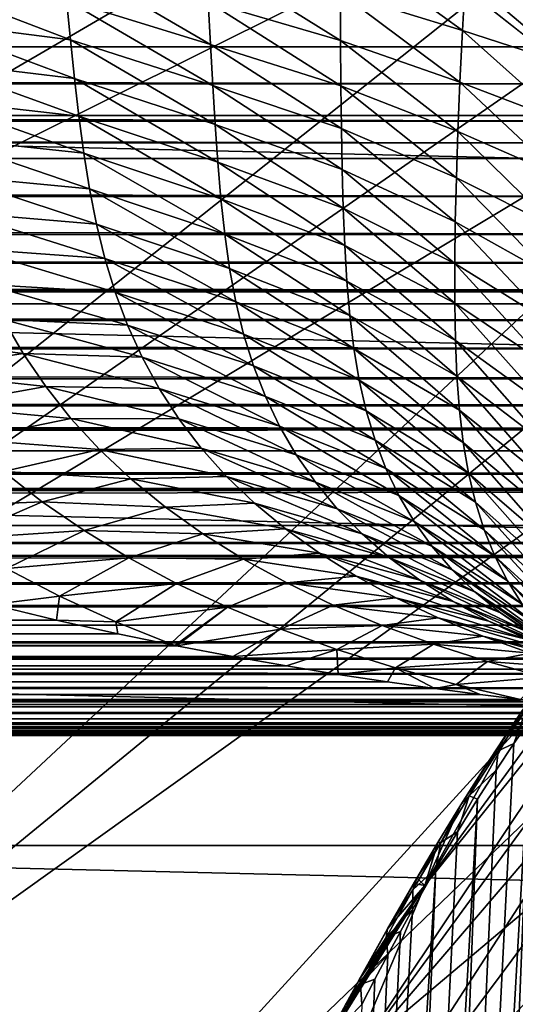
# Model space of a CAD drawing. Header units: metres. Extents: x -109 to 109, y -315 to 32.
# Tile 274 of 384: x 56.26 to 59.97, y -17.02 to -9.63. Entities that reach past the tile are written whole.
import ezdxf

# ---------------------------------------------------------------- set-up
doc = ezdxf.new("R2010")
doc.units = ezdxf.units.M
doc.layers.add('solid_K244242000C74_AAA', color=7, linetype='CONTINUOUS')

msp = doc.modelspace()

# ---------------------------------------------------------------- linework, layer by layer
at = {"layer": 'solid_K244242000C74_AAA'}
for points in [[(47.19503, -8.604639, -78.325066), (48.145657, -11.351308, -78.325066), (60.66922, -5.334013, -73.288864)], [(48.145657, -11.351308, -78.325066), (60.981216, -6.183262, -73.288864), (60.66922, -5.334013, -73.288864)], [(48.145657, -11.351308, -78.325066), (61.338737, -7.014371, -73.288864), (60.981216, -6.183262, -73.288864)], [(48.145657, -11.351308, -78.325066), (49.353058, -13.995161, -78.325066), (61.338737, -7.014371, -73.288864)], [(49.353058, -13.995161, -78.325066), (61.740723, -7.824902, -73.288864), (61.338737, -7.014371, -73.288864)], [(49.353058, -13.995161, -78.325066), (50.806305, -16.512268, -78.325066), (61.740723, -7.824902, -73.288864)], [(50.806305, -16.512268, -78.325066), (62.186001, -8.612478, -73.288864), (61.740723, -7.824902, -73.288864)], [(50.806305, -16.512268, -78.325066), (62.673264, -9.37479, -73.288864), (62.186001, -8.612478, -73.288864)], [(46.132748, -8.916736, -83.82), (106.867256, -8.916736, -83.82), (106.408623, -10.351391, -83.82)], [(46.132748, -8.916736, -83.82), (106.408623, -10.351391, -83.82), (46.591377, -10.351391, -83.82)], [(59.575977, -9.71417, 18.438198), (58.661716, -9.051803, 17.420298), (58.66074, -9.430861, 17.328497)], [(59.575977, -9.71417, 18.438198), (59.599945, -9.305456, 18.51124), (58.661716, -9.051803, 17.420298)], [(57.686901, -9.81901, 16.012129), (56.577694, -9.170792, 15.259164), (56.607624, -9.482918, 15.087429)], [(57.686901, -9.81901, 16.012129), (57.669571, -9.497955, 16.171272), (56.577694, -9.170792, 15.259164)], [(58.662102, -9.789207, 17.212986), (57.651867, -9.15994, 16.306246), (57.669571, -9.497955, 16.171272)], [(58.662102, -9.789207, 17.212986), (58.66074, -9.430861, 17.328497), (57.651867, -9.15994, 16.306246)], [(50.806305, -16.512268, -78.325066), (52.492241, -18.879845, -78.325066), (62.673264, -9.37479, -73.288864)], [(52.492241, -18.879845, -78.325066), (63.20108, -10.109604, -73.288864), (62.673264, -9.37479, -73.288864)], [(55.457573, -9.331578, 14.186929), (56.637173, -9.783218, 14.891516), (56.607624, -9.482918, 15.087429)], [(55.457573, -9.331578, 14.186929), (55.501686, -9.638399, 13.962988), (56.637173, -9.783218, 14.891516)], [(60.395023, -9.978038, 19.633251), (59.599945, -9.305456, 18.51124), (59.575977, -9.71417, 18.438198)], [(60.395023, -9.978038, 19.633251), (60.447575, -9.534235, 19.688229), (59.599945, -9.305456, 18.51124)], [(59.556801, -10.102407, 18.339483), (58.66074, -9.430861, 17.328497), (58.662102, -9.789207, 17.212986)], [(59.556801, -10.102407, 18.339483), (59.575977, -9.71417, 18.438198), (58.66074, -9.430861, 17.328497)], [(60.413902, -9.396663, -11.733953), (60.149601, -9.837038, -11.323987), (59.803478, -9.563793, -11.555685)], [(57.704041, -10.12527, 15.827204), (56.607624, -9.482918, 15.087429), (56.637173, -9.783218, 14.891516)], [(57.704041, -10.12527, 15.827204), (57.686901, -9.81901, 16.012129), (56.607624, -9.482918, 15.087429)], [(58.665157, -10.128362, 17.072313), (57.669571, -9.497955, 16.171272), (57.686901, -9.81901, 16.012129)], [(58.665157, -10.128362, 17.072313), (58.662102, -9.789207, 17.212986), (57.669571, -9.497955, 16.171272)], [(-60.149628, -9.836993, -11.324026), (-59.803528, -9.563734, -11.555735), (59.803478, -9.563793, -11.555685)], [(-60.149628, -9.836993, -11.324026), (59.803478, -9.563793, -11.555685), (60.149601, -9.837038, -11.323987)], [(55.501686, -9.638399, 13.962988), (56.667198, -10.074094, 14.669641), (56.637173, -9.783218, 14.891516)], [(55.501686, -9.638399, 13.962988), (55.547741, -9.938193, 13.713399), (56.667198, -10.074094, 14.669641)], [(60.349854, -10.403234, 19.550314), (59.575977, -9.71417, 18.438198), (59.556801, -10.102407, 18.339483)], [(60.349854, -10.403234, 19.550314), (60.395023, -9.978038, 19.633251), (59.575977, -9.71417, 18.438198)], [(57.721848, -10.418979, 15.614894), (56.637173, -9.783218, 14.891516), (56.667198, -10.074094, 14.669641)], [(57.721848, -10.418979, 15.614894), (57.704041, -10.12527, 15.827204), (56.637173, -9.783218, 14.891516)], [(59.541767, -10.470215, 18.21394), (58.662102, -9.789207, 17.212986), (58.665157, -10.128362, 17.072313)], [(59.541767, -10.470215, 18.21394), (59.556801, -10.102407, 18.339483), (58.662102, -9.789207, 17.212986)], [(-60.516262, -10.113585, -11.077698), (-60.149628, -9.836993, -11.324026), (60.516254, -10.113615, -11.077671)], [(-60.149628, -9.836993, -11.324026), (60.149601, -9.837038, -11.323987), (60.516254, -10.113615, -11.077671)], [(58.669338, -10.449903, 16.905029), (57.686901, -9.81901, 16.012129), (57.704041, -10.12527, 15.827204)], [(58.669338, -10.449903, 16.905029), (58.665157, -10.128362, 17.072313), (57.686901, -9.81901, 16.012129)], [(55.547741, -9.938193, 13.713399), (56.699219, -10.357151, 14.420895), (56.667198, -10.074094, 14.669641)], [(55.547741, -9.938193, 13.713399), (55.59824, -10.231534, 13.438177), (56.699219, -10.357151, 14.420895)], [(-60.903019, -10.39276, -10.816216), (-60.516262, -10.113585, -11.077698), (60.90303, -10.392774, -10.816203)], [(-60.516262, -10.113585, -11.077698), (60.516254, -10.113615, -11.077671), (60.90303, -10.392774, -10.816203)], [(52.492241, -18.879845, -78.325066), (63.767906, -10.814763, -73.288864), (63.20108, -10.109604, -73.288864)], [(57.741287, -10.702266, 15.373747), (56.667198, -10.074094, 14.669641), (56.699219, -10.357151, 14.420895)], [(57.741287, -10.702266, 15.373747), (57.721848, -10.418979, 15.614894), (56.667198, -10.074094, 14.669641)], [(60.311607, -10.808696, 19.438204), (59.556801, -10.102407, 18.339483), (59.541767, -10.470215, 18.21394)], [(60.311607, -10.808696, 19.438204), (60.349854, -10.403234, 19.550314), (59.556801, -10.102407, 18.339483)], [(58.674877, -10.755553, 16.709829), (57.704041, -10.12527, 15.827204), (57.721848, -10.418979, 15.614894)], [(58.674877, -10.755553, 16.709829), (58.669338, -10.449903, 16.905029), (57.704041, -10.12527, 15.827204)], [(59.530449, -10.818521, 18.060335), (58.665157, -10.128362, 17.072313), (58.669338, -10.449903, 16.905029)], [(59.530449, -10.818521, 18.060335), (59.541767, -10.470215, 18.21394), (58.665157, -10.128362, 17.072313)], [(55.59824, -10.231534, 13.438177), (56.735554, -10.632997, 14.14547), (56.699219, -10.357151, 14.420895)], [(55.59824, -10.231534, 13.438177), (55.655743, -10.51891, 13.137419), (56.735554, -10.632997, 14.14547)], [(-61.156261, -10.568648, -10.64442), (-60.903019, -10.39276, -10.816216), (61.138538, -10.556506, -10.656462)], [(-60.903019, -10.39276, -10.816216), (60.90303, -10.392774, -10.816203), (61.138538, -10.556506, -10.656462)], [(46.591377, -10.351391, -83.82), (106.408623, -10.351391, -83.82), (105.882225, -11.762788, -83.82)], [(46.591377, -10.351391, -83.82), (105.882225, -11.762788, -83.82), (47.117771, -11.762788, -83.82)], [(57.764175, -10.97626, 15.103603), (56.699219, -10.357151, 14.420895), (56.735554, -10.632997, 14.14547)], [(57.764175, -10.97626, 15.103603), (57.741287, -10.702266, 15.373747), (56.699219, -10.357151, 14.420895)], [(58.682575, -11.04714, 16.485512), (57.721848, -10.418979, 15.614894), (57.741287, -10.702266, 15.373747)], [(58.682575, -11.04714, 16.485512), (58.674877, -10.755553, 16.709829), (57.721848, -10.418979, 15.614894)], [(59.522476, -11.14831, 17.87746), (58.669338, -10.449903, 16.905029), (58.674877, -10.755553, 16.709829)], [(59.522476, -11.14831, 17.87746), (59.530449, -10.818521, 18.060335), (58.669338, -10.449903, 16.905029)], [(60.279964, -11.193974, 19.295837), (59.541767, -10.470215, 18.21394), (59.530449, -10.818521, 18.060335)], [(60.279964, -11.193974, 19.295837), (60.311607, -10.808696, 19.438204), (59.541767, -10.470215, 18.21394)], [(-61.156261, -10.568648, -10.64442), (61.138538, -10.556506, -10.656462), (61.313, -10.674861, -10.537901)], [(55.655743, -10.51891, 13.137419), (56.778584, -10.902177, 13.84363), (56.735554, -10.632997, 14.14547)], [(55.655743, -10.51891, 13.137419), (55.72282, -10.800815, 12.811217), (56.778584, -10.902177, 13.84363)], [(-61.312981, -10.674858, -10.537903), (-61.156261, -10.568648, -10.64442), (61.313, -10.674861, -10.537901)], [(-61.745331, -10.958629, -10.242482), (-61.312981, -10.674858, -10.537903), (61.745346, -10.958628, -10.242484)], [(-61.312981, -10.674858, -10.537903), (61.313, -10.674861, -10.537901), (61.745346, -10.958628, -10.242484)], [(57.792744, -11.241576, 14.804972), (56.735554, -10.632997, 14.14547), (56.778584, -10.902177, 13.84363)], [(57.792744, -11.241576, 14.804972), (57.764175, -10.97626, 15.103603), (56.735554, -10.632997, 14.14547)], [(58.693321, -11.326405, 16.231022), (57.741287, -10.702266, 15.373747), (57.764175, -10.97626, 15.103603)], [(58.693321, -11.326405, 16.231022), (58.682575, -11.04714, 16.485512), (57.741287, -10.702266, 15.373747)], [(59.518116, -11.460757, 17.664391), (58.674877, -10.755553, 16.709829), (58.682575, -11.04714, 16.485512)], [(59.518116, -11.460757, 17.664391), (59.522476, -11.14831, 17.87746), (58.674877, -10.755553, 16.709829)], [(52.492241, -18.879845, -78.325066), (54.395599, -21.076445, -78.325066), (63.767906, -10.814763, -73.288864)], [(54.395599, -21.076445, -78.325066), (64.372078, -11.488202, -73.288864), (63.767906, -10.814763, -73.288864)], [(55.72282, -10.800815, 12.811217), (56.830692, -11.165235, 13.515639), (56.778584, -10.902177, 13.84363)], [(55.72282, -10.800815, 12.811217), (55.802029, -11.077738, 12.45967), (56.830692, -11.165235, 13.515639)], [(60.254726, -11.559301, 19.122263), (59.530449, -10.818521, 18.060335), (59.522476, -11.14831, 17.87746)], [(60.254726, -11.559301, 19.122263), (60.279964, -11.193974, 19.295837), (59.530449, -10.818521, 18.060335)], [(57.829243, -11.498824, 14.478367), (56.778584, -10.902177, 13.84363), (56.830692, -11.165235, 13.515639)], [(57.829243, -11.498824, 14.478367), (57.792744, -11.241576, 14.804972), (56.778584, -10.902177, 13.84363)], [(-62.20219, -11.243798, -9.928595), (-61.745331, -10.958629, -10.242482), (62.202194, -11.243797, -9.928596)], [(-61.745331, -10.958629, -10.242482), (61.745346, -10.958628, -10.242484), (62.202194, -11.243797, -9.928596)], [(58.708672, -11.594355, 15.946525), (57.764175, -10.97626, 15.103603), (57.792744, -11.241576, 14.804972)], [(58.708672, -11.594355, 15.946525), (58.693321, -11.326405, 16.231022), (57.764175, -10.97626, 15.103603)], [(59.518085, -11.757185, 17.420418), (58.682575, -11.04714, 16.485512), (58.693321, -11.326405, 16.231022)], [(59.518085, -11.757185, 17.420418), (59.518116, -11.460757, 17.664391), (58.682575, -11.04714, 16.485512)], [(55.802029, -11.077738, 12.45967), (56.894257, -11.422713, 13.161759), (56.830692, -11.165235, 13.515639)], [(55.802029, -11.077738, 12.45967), (55.895905, -11.350139, 12.082913), (56.894257, -11.422713, 13.161759)], [(57.875916, -11.748616, 14.124303), (56.830692, -11.165235, 13.515639), (56.894257, -11.422713, 13.161759)], [(57.875916, -11.748616, 14.124303), (57.829243, -11.498824, 14.478367), (56.830692, -11.165235, 13.515639)], [(60.235748, -11.90496, 18.916573), (59.522476, -11.14831, 17.87746), (59.518116, -11.460757, 17.664391)], [(60.235748, -11.90496, 18.916573), (60.254726, -11.559301, 19.122263), (59.522476, -11.14831, 17.87746)], [(-62.563126, -11.458656, -9.679834), (-62.20219, -11.243798, -9.928595), (62.563126, -11.458654, -9.679836)], [(-62.20219, -11.243798, -9.928595), (62.202194, -11.243797, -9.928596), (62.563126, -11.458654, -9.679836)], [(58.730518, -11.851614, 15.632819), (57.792744, -11.241576, 14.804972), (57.829243, -11.498824, 14.478367)], [(58.730518, -11.851614, 15.632819), (58.708672, -11.594355, 15.946525), (57.792744, -11.241576, 14.804972)], [(55.895905, -11.350139, 12.082913), (56.971619, -11.675123, 12.782299), (56.894257, -11.422713, 13.161759)], [(55.895905, -11.350139, 12.082913), (56.006355, -11.617803, 11.681961), (56.971619, -11.675123, 12.782299)], [(59.523163, -12.038868, 17.144962), (58.693321, -11.326405, 16.231022), (58.708672, -11.594355, 15.946525)], [(59.523163, -12.038868, 17.144962), (59.518085, -11.757185, 17.420418), (58.693321, -11.326405, 16.231022)], [(57.935009, -11.991562, 13.743294), (56.894257, -11.422713, 13.161759), (56.971619, -11.675123, 12.782299)], [(57.935009, -11.991562, 13.743294), (57.875916, -11.748616, 14.124303), (56.894257, -11.422713, 13.161759)], [(-62.939354, -11.673635, -9.41946), (-62.563126, -11.458656, -9.679834), (62.939266, -11.673584, -9.419524)], [(-62.563126, -11.458656, -9.679834), (62.563126, -11.458654, -9.679836), (62.921028, -11.663365, -9.432174)], [(-62.563126, -11.458656, -9.679834), (62.921028, -11.663365, -9.432174), (62.939266, -11.673584, -9.419524)], [(54.395599, -21.076445, -78.325066), (65.011818, -12.127944, -73.288864), (64.372078, -11.488202, -73.288864)], [(58.760754, -12.098808, 15.290709), (57.829243, -11.498824, 14.478367), (57.875916, -11.748616, 14.124303)], [(58.760754, -12.098808, 15.290709), (58.730518, -11.851614, 15.632819), (57.829243, -11.498824, 14.478367)], [(60.223309, -12.231494, 18.678303), (59.518116, -11.460757, 17.664391), (59.518085, -11.757185, 17.420418)], [(60.223309, -12.231494, 18.678303), (60.235748, -11.90496, 18.916573), (59.518116, -11.460757, 17.664391)], [(56.006355, -11.617803, 11.681961), (57.064552, -11.922348, 12.378356), (56.971619, -11.675123, 12.782299)], [(56.006355, -11.617803, 11.681961), (56.134708, -11.879886, 11.258646), (57.064552, -11.922348, 12.378356)], [(59.534595, -12.306646, 16.838577), (58.708672, -11.594355, 15.946525), (58.730518, -11.851614, 15.632819)], [(59.534595, -12.306646, 16.838577), (59.523163, -12.038868, 17.144962), (58.708672, -11.594355, 15.946525)], [(-63.330391, -11.887943, -9.147503), (-62.939354, -11.673635, -9.41946), (63.330387, -11.887942, -9.147504)], [(-62.939354, -11.673635, -9.41946), (62.939266, -11.673584, -9.419524), (63.330387, -11.887942, -9.147504)], [(58.008587, -12.228085, 13.336084), (56.971619, -11.675123, 12.782299), (57.064552, -11.922348, 12.378356)], [(58.008587, -12.228085, 13.336084), (57.935009, -11.991562, 13.743294), (56.971619, -11.675123, 12.782299)], [(47.117771, -11.762788, -83.82), (105.882225, -11.762788, -83.82), (105.289085, -13.147866, -83.82)], [(47.117771, -11.762788, -83.82), (105.289085, -13.147866, -83.82), (47.710915, -13.147866, -83.82)], [(58.801277, -12.33656, 14.920997), (57.875916, -11.748616, 14.124303), (57.935009, -11.991562, 13.743294)], [(58.801277, -12.33656, 14.920997), (58.760754, -12.098808, 15.290709), (57.875916, -11.748616, 14.124303)], [(60.218021, -12.53964, 18.407305), (59.518085, -11.757185, 17.420418), (59.523163, -12.038868, 17.144962)], [(60.218021, -12.53964, 18.407305), (60.223309, -12.231494, 18.678303), (59.518085, -11.757185, 17.420418)], [(55.217045, -12.001706, 10.15655), (56.282265, -12.135517, 10.814837), (56.134708, -11.879886, 11.258646)], [(56.134708, -11.879886, 11.258646), (57.174301, -12.163713, 11.95173), (57.064552, -11.922348, 12.378356)], [(56.134708, -11.879886, 11.258646), (56.282265, -12.135517, 10.814837), (57.174301, -12.163713, 11.95173)], [(59.553856, -12.561136, 16.502403), (58.730518, -11.851614, 15.632819), (58.760754, -12.098808, 15.290709)], [(59.553856, -12.561136, 16.502403), (59.534595, -12.306646, 16.838577), (58.730518, -11.851614, 15.632819)], [(-63.736492, -12.101137, -8.863547), (-63.330391, -11.887943, -9.147503), (63.736492, -12.101137, -8.863547)], [(-63.330391, -11.887943, -9.147503), (63.330387, -11.887942, -9.147504), (63.736492, -12.101137, -8.863547)], [(58.097996, -12.457862, 12.904339), (57.064552, -11.922348, 12.378356), (57.174301, -12.163713, 11.95173)], [(58.097996, -12.457862, 12.904339), (58.008587, -12.228085, 13.336084), (57.064552, -11.922348, 12.378356)], [(55.217045, -12.001706, 10.15655), (55.411022, -12.270536, 9.693163), (56.282265, -12.135517, 10.814837)], [(58.853985, -12.565494, 14.524485), (57.935009, -11.991562, 13.743294), (58.008587, -12.228085, 13.336084)], [(58.853985, -12.565494, 14.524485), (58.801277, -12.33656, 14.920997), (57.935009, -11.991562, 13.743294)], [(-64.186493, -12.325634, -8.548611), (-63.736492, -12.101137, -8.863547), (64.186493, -12.325634, -8.548611)], [(-63.736492, -12.101137, -8.863547), (63.736492, -12.101137, -8.863547), (64.186493, -12.325634, -8.548611)], [(59.582432, -12.802954, 16.137581), (58.760754, -12.098808, 15.290709), (58.801277, -12.33656, 14.920997)], [(59.582432, -12.802954, 16.137581), (59.553856, -12.561136, 16.502403), (58.760754, -12.098808, 15.290709)], [(60.22052, -12.830127, 18.103559), (59.523163, -12.038868, 17.144962), (59.534595, -12.306646, 16.838577)], [(60.22052, -12.830127, 18.103559), (60.218021, -12.53964, 18.407305), (59.523163, -12.038868, 17.144962)], [(54.395599, -21.076445, -78.325066), (56.499138, -23.082167, -78.325066), (65.011818, -12.127944, -73.288864)], [(55.411022, -12.270536, 9.693163), (56.450321, -12.383825, 10.3524), (56.282265, -12.135517, 10.814837)], [(56.282265, -12.135517, 10.814837), (57.302097, -12.398528, 11.504243), (57.174301, -12.163713, 11.95173)], [(56.282265, -12.135517, 10.814837), (56.450321, -12.383825, 10.3524), (57.302097, -12.398528, 11.504243)], [(56.499138, -23.082167, -78.325066), (65.685257, -12.732114, -73.288864), (65.011818, -12.127944, -73.288864)], [(58.204403, -12.680383, 12.449953), (57.174301, -12.163713, 11.95173), (57.302097, -12.398528, 11.504243)], [(58.204403, -12.680383, 12.449953), (58.097996, -12.457862, 12.904339), (57.174301, -12.163713, 11.95173)], [(58.92062, -12.786083, 14.102154), (58.008587, -12.228085, 13.336084), (58.097996, -12.457862, 12.904339)], [(58.92062, -12.786083, 14.102154), (58.853985, -12.565494, 14.524485), (58.008587, -12.228085, 13.336084)], [(-64.622665, -12.528681, -8.24816), (-64.186493, -12.325634, -8.548611), (64.622665, -12.528681, -8.24816)], [(-64.186493, -12.325634, -8.548611), (64.186493, -12.325634, -8.548611), (64.622665, -12.528681, -8.24816)], [(55.411022, -12.270536, 9.693163), (55.628017, -12.530395, 9.213839), (56.450321, -12.383825, 10.3524)], [(60.231689, -13.103589, 17.768066), (59.534595, -12.306646, 16.838577), (59.553856, -12.561136, 16.502403)], [(60.231689, -13.103589, 17.768066), (60.22052, -12.830127, 18.103559), (59.534595, -12.306646, 16.838577)], [(55.628017, -12.530395, 9.213839), (56.640182, -12.623942, 9.873202), (56.450321, -12.383825, 10.3524)], [(56.450321, -12.383825, 10.3524), (57.449177, -12.626101, 11.037721), (57.302097, -12.398528, 11.504243)], [(56.450321, -12.383825, 10.3524), (56.640182, -12.623942, 9.873202), (57.449177, -12.626101, 11.037721)], [(58.328979, -12.895139, 11.974822), (57.302097, -12.398528, 11.504243), (57.449177, -12.626101, 11.037721)], [(58.328979, -12.895139, 11.974822), (58.204403, -12.680383, 12.449953), (57.302097, -12.398528, 11.504243)], [(59.621803, -13.032713, 15.74525), (58.801277, -12.33656, 14.920997), (58.853985, -12.565494, 14.524485)], [(59.621803, -13.032713, 15.74525), (59.582432, -12.802954, 16.137581), (58.801277, -12.33656, 14.920997)], [(59.002304, -12.998219, 13.6557), (58.097996, -12.457862, 12.904339), (58.204403, -12.680383, 12.449953)], [(59.002304, -12.998219, 13.6557), (58.92062, -12.786083, 14.102154), (58.097996, -12.457862, 12.904339)], [(-64.997185, -12.702209, -7.97834), (-64.622665, -12.528681, -8.24816), (64.996994, -12.70279, -7.977412)], [(-64.622665, -12.528681, -8.24816), (64.622665, -12.528681, -8.24816), (64.996994, -12.70279, -7.977412)], [(55.628017, -12.530395, 9.213839), (55.869274, -12.780285, 8.72049), (56.640182, -12.623942, 9.873202)], [(59.673447, -13.251029, 15.326555), (58.853985, -12.565494, 14.524485), (58.92062, -12.786083, 14.102154)], [(59.673447, -13.251029, 15.326555), (59.621803, -13.032713, 15.74525), (58.853985, -12.565494, 14.524485)], [(60.252533, -13.360613, 17.402344), (59.553856, -12.561136, 16.502403), (59.582432, -12.802954, 16.137581)], [(60.252533, -13.360613, 17.402344), (60.231689, -13.103589, 17.768066), (59.553856, -12.561136, 16.502403)], [(55.869274, -12.780285, 8.72049), (56.853069, -12.855014, 9.379099), (56.640182, -12.623942, 9.873202)], [(56.640182, -12.623942, 9.873202), (57.616772, -12.845741, 10.553986), (57.449177, -12.626101, 11.037721)], [(56.640182, -12.623942, 9.873202), (56.853069, -12.855014, 9.379099), (57.616772, -12.845741, 10.553986)], [(58.472889, -13.101618, 11.480842), (57.449177, -12.626101, 11.037721), (57.616772, -12.845741, 10.553986)], [(58.472889, -13.101618, 11.480842), (58.328979, -12.895139, 11.974822), (57.449177, -12.626101, 11.037721)], [(59.100002, -13.201642, 13.186994), (58.204403, -12.680383, 12.449953), (58.328979, -12.895139, 11.974822)], [(59.100002, -13.201642, 13.186994), (59.002304, -12.998219, 13.6557), (58.204403, -12.680383, 12.449953)], [(-65.34449, -12.865307, -7.712579), (-64.997185, -12.702209, -7.97834), (64.996994, -12.70279, -7.977412)], [(-65.34449, -12.865307, -7.712579), (64.996994, -12.70279, -7.977412), (65.344193, -12.866197, -7.711094)], [(56.499138, -23.082167, -78.325066), (58.783802, -24.878853, -78.325066), (65.685257, -12.732114, -73.288864)], [(58.783802, -24.878853, -78.325066), (66.390419, -13.298938, -73.288864), (65.685257, -12.732114, -73.288864)], [(55.869274, -12.780285, 8.72049), (56.135021, -13.019497, 8.214911), (56.853069, -12.855014, 9.379099)], [(59.73872, -13.458418, 14.882758), (58.92062, -12.786083, 14.102154), (59.002304, -12.998219, 13.6557)], [(59.73872, -13.458418, 14.882758), (59.673447, -13.251029, 15.326555), (58.92062, -12.786083, 14.102154)], [(60.284054, -13.601784, 17.007921), (59.582432, -12.802954, 16.137581), (59.621803, -13.032713, 15.74525)], [(60.284054, -13.601784, 17.007921), (60.252533, -13.360613, 17.402344), (59.582432, -12.802954, 16.137581)], [(-65.714523, -13.042461, -7.409061), (-65.34449, -12.865307, -7.712579), (65.709473, -13.04107, -7.41151)], [(-65.34449, -12.865307, -7.712579), (65.344193, -12.866197, -7.711094), (65.709473, -13.04107, -7.41151)], [(56.135021, -13.019497, 8.214911), (57.089249, -13.076411, 8.871813), (56.853069, -12.855014, 9.379099)], [(56.853069, -12.855014, 9.379099), (57.80603, -13.056769, 10.054846), (57.616772, -12.845741, 10.553986)], [(56.853069, -12.855014, 9.379099), (57.089249, -13.076411, 8.871813), (57.80603, -13.056769, 10.054846)], [(58.637299, -13.299312, 10.969905), (57.616772, -12.845741, 10.553986), (57.80603, -13.056769, 10.054846)], [(58.637299, -13.299312, 10.969905), (58.472889, -13.101618, 11.480842), (57.616772, -12.845741, 10.553986)], [(59.214695, -13.396094, 12.697907), (58.328979, -12.895139, 11.974822), (58.472889, -13.101618, 11.480842)], [(59.214695, -13.396094, 12.697907), (59.100002, -13.201642, 13.186994), (58.328979, -12.895139, 11.974822)], [(59.293587, -16.123974, 35.036995), (61.601254, -12.963213, 29.272635), (61.278667, -13.655468, 28.787912)], [(59.293587, -16.123974, 35.036995), (60.026283, -14.809742, 35.95723), (61.601254, -12.963213, 29.272635)], [(-65.957443, -13.161977, -7.194607), (-65.714523, -13.042461, -7.409061), (65.957245, -13.162793, -7.193112)], [(-65.714523, -13.042461, -7.409061), (65.709473, -13.04107, -7.41151), (65.957245, -13.162793, -7.193112)], [(55.43145, -13.290701, 7.153816), (56.424744, -13.247527, 7.698809), (56.135021, -13.019497, 8.214911)], [(56.135021, -13.019497, 8.214911), (56.424744, -13.247527, 7.698809), (57.089249, -13.076411, 8.871813)], [(57.089249, -13.076411, 8.871813), (58.017227, -13.258668, 9.541951), (57.80603, -13.056769, 10.054846)], [(58.822945, -13.487763, 10.443798), (57.80603, -13.056769, 10.054846), (58.017227, -13.258668, 9.541951)], [(58.822945, -13.487763, 10.443798), (58.637299, -13.299312, 10.969905), (57.80603, -13.056769, 10.054846)], [(59.818462, -13.654996, 14.415603), (59.002304, -12.998219, 13.6557), (59.100002, -13.201642, 13.186994)], [(59.818462, -13.654996, 14.415603), (59.73872, -13.458418, 14.882758), (59.002304, -12.998219, 13.6557)], [(60.327259, -13.827686, 16.586325), (59.621803, -13.032713, 15.74525), (59.673447, -13.251029, 15.326555)], [(60.327259, -13.827686, 16.586325), (60.284054, -13.601784, 17.007921), (59.621803, -13.032713, 15.74525)], [(56.424744, -13.247527, 7.698809), (57.348339, -13.287651, 8.352976), (57.089249, -13.076411, 8.871813)], [(57.089249, -13.076411, 8.871813), (57.348339, -13.287651, 8.352976), (58.017227, -13.258668, 9.541951)], [(59.347343, -13.581317, 12.190313), (58.472889, -13.101618, 11.480842), (58.637299, -13.299312, 10.969905)], [(59.347343, -13.581317, 12.190313), (59.214695, -13.396094, 12.697907), (58.472889, -13.101618, 11.480842)], [(-66.461075, -13.423721, -6.693557), (-65.957443, -13.161977, -7.194607), (65.957245, -13.162793, -7.193112)], [(-66.461075, -13.423721, -6.693557), (65.957245, -13.162793, -7.193112), (66.461571, -13.424222, -6.692554)], [(47.710915, -13.147866, -83.82), (105.289085, -13.147866, -83.82), (104.631042, -14.502484, -83.82)], [(47.710915, -13.147866, -83.82), (104.631042, -14.502484, -83.82), (48.368961, -14.502484, -83.82)], [(59.913387, -13.840783, 13.926951), (59.100002, -13.201642, 13.186994), (59.214695, -13.396094, 12.697907)], [(59.913387, -13.840783, 13.926951), (59.818462, -13.654996, 14.415603), (59.100002, -13.201642, 13.186994)], [(55.43145, -13.290701, 7.153816), (55.781837, -13.526272, 6.621712), (56.424744, -13.247527, 7.698809)], [(55.781837, -13.526272, 6.621712), (56.737919, -13.463878, 7.173886), (56.424744, -13.247527, 7.698809)], [(56.424744, -13.247527, 7.698809), (56.737919, -13.463878, 7.173886), (57.348339, -13.287651, 8.352976)], [(56.737919, -13.463878, 7.173886), (57.629959, -13.488254, 7.824218), (57.348339, -13.287651, 8.352976)], [(57.348339, -13.287651, 8.352976), (58.250099, -13.451013, 9.016855), (58.017227, -13.258668, 9.541951)], [(57.348339, -13.287651, 8.352976), (57.629959, -13.488254, 7.824218), (58.250099, -13.451013, 9.016855)], [(59.02972, -13.666621, 9.904093), (58.017227, -13.258668, 9.541951), (58.250099, -13.451013, 9.016855)], [(59.02972, -13.666621, 9.904093), (58.822945, -13.487763, 10.443798), (58.017227, -13.258668, 9.541951)], [(60.383156, -14.038906, 16.13908), (59.673447, -13.251029, 15.326555), (59.73872, -13.458418, 14.882758)], [(60.383156, -14.038906, 16.13908), (60.327259, -13.827686, 16.586325), (59.673447, -13.251029, 15.326555)], [(59.498917, -13.757053, 11.666081), (58.637299, -13.299312, 10.969905), (58.822945, -13.487763, 10.443798)], [(59.498917, -13.757053, 11.666081), (59.347343, -13.581317, 12.190313), (58.637299, -13.299312, 10.969905)], [(58.783802, -24.878853, -78.325066), (67.125237, -13.826756, -73.288864), (66.390419, -13.298938, -73.288864)], [(-66.704567, -13.562353, -6.408009), (-66.461075, -13.423721, -6.693557), (66.700554, -13.560013, -6.412959)], [(-66.461075, -13.423721, -6.693557), (66.461571, -13.424222, -6.692554), (66.700554, -13.560013, -6.412959)], [(60.024216, -14.015799, 13.418669), (59.214695, -13.396094, 12.697907), (59.347343, -13.581317, 12.190313)], [(60.024216, -14.015799, 13.418669), (59.913387, -13.840783, 13.926951), (59.214695, -13.396094, 12.697907)], [(55.781837, -13.526272, 6.621712), (56.156609, -13.747897, 6.083531), (56.737919, -13.463878, 7.173886)], [(56.156609, -13.747897, 6.083531), (57.074013, -13.668052, 6.641848), (56.737919, -13.463878, 7.173886)], [(56.737919, -13.463878, 7.173886), (57.074013, -13.668052, 6.641848), (57.629959, -13.488254, 7.824218)], [(57.074013, -13.668052, 6.641848), (57.933712, -13.677737, 7.287172), (57.629959, -13.488254, 7.824218)], [(57.629959, -13.488254, 7.824218), (58.504372, -13.633382, 8.481106), (58.250099, -13.451013, 9.016855)], [(57.629959, -13.488254, 7.824218), (57.933712, -13.677737, 7.287172), (58.504372, -13.633382, 8.481106)], [(59.257427, -13.835544, 9.35234), (58.250099, -13.451013, 9.016855), (58.504372, -13.633382, 8.481106)], [(59.257427, -13.835544, 9.35234), (59.02972, -13.666621, 9.904093), (58.250099, -13.451013, 9.016855)], [(59.670033, -13.923065, 11.12695), (58.822945, -13.487763, 10.443798), (59.02972, -13.666621, 9.904093)], [(59.670033, -13.923065, 11.12695), (59.498917, -13.757053, 11.666081), (58.822945, -13.487763, 10.443798)], [(60.452644, -14.235986, 15.66777), (59.73872, -13.458418, 14.882758), (59.818462, -13.654996, 14.415603)], [(60.452644, -14.235986, 15.66777), (60.383156, -14.038906, 16.13908), (59.73872, -13.458418, 14.882758)], [(-66.854553, -13.653888, -6.210585), (-66.704567, -13.562353, -6.408009), (66.855209, -13.654262, -6.209762)], [(-66.704567, -13.562353, -6.408009), (66.700554, -13.560013, -6.412959), (66.855209, -13.654262, -6.209762)], [(60.151661, -14.180059, 12.892617), (59.347343, -13.581317, 12.190313), (59.498917, -13.757053, 11.666081)], [(60.151661, -14.180059, 12.892617), (60.024216, -14.015799, 13.418669), (59.347343, -13.581317, 12.190313)], [(-67.142921, -13.853685, -5.751123), (-66.854553, -13.653888, -6.210585), (66.855209, -13.654262, -6.209762)], [(-67.142921, -13.853685, -5.751123), (66.855209, -13.654262, -6.209762), (67.143372, -13.853978, -5.750415)], [(57.933712, -13.677737, 7.287172), (58.779778, -13.805355, 7.936255), (58.504372, -13.633382, 8.481106)], [(59.505875, -13.994192, 8.790088), (58.504372, -13.633382, 8.481106), (58.779778, -13.805355, 7.936255)], [(59.505875, -13.994192, 8.790088), (59.257427, -13.835544, 9.35234), (58.504372, -13.633382, 8.481106)], [(58.716717, -17.489307, 34.080978), (61.278667, -13.655468, 28.787912), (61.003975, -14.361449, 28.293579)], [(58.716717, -17.489307, 34.080978), (59.293587, -16.123974, 35.036995), (61.278667, -13.655468, 28.787912)], [(60.536236, -14.419285, 15.174211), (59.818462, -13.654996, 14.415603), (59.913387, -13.840783, 13.926951)], [(60.536236, -14.419285, 15.174211), (60.452644, -14.235986, 15.66777), (59.818462, -13.654996, 14.415603)], [(56.156609, -13.747897, 6.083531), (56.555031, -13.955076, 5.541135), (57.074013, -13.668052, 6.641848)], [(56.555031, -13.955076, 5.541135), (57.432499, -13.85955, 6.104399), (57.074013, -13.668052, 6.641848)], [(57.074013, -13.668052, 6.641848), (57.432499, -13.85955, 6.104399), (57.933712, -13.677737, 7.287172)], [(57.432499, -13.85955, 6.104399), (58.25922, -13.855622, 6.743466), (57.933712, -13.677737, 7.287172)], [(57.933712, -13.677737, 7.287172), (58.25922, -13.855622, 6.743466), (58.779778, -13.805355, 7.936255)], [(59.860634, -14.079155, 10.574401), (59.02972, -13.666621, 9.904093), (59.257427, -13.835544, 9.35234)], [(59.860634, -14.079155, 10.574401), (59.670033, -13.923065, 11.12695), (59.02972, -13.666621, 9.904093)], [(56.156609, -13.747897, 6.083531), (56.050125, -14.017315, 5.339932), (56.555031, -13.955076, 5.541135)], [(60.296432, -14.333585, 12.35066), (59.498917, -13.757053, 11.666081), (59.670033, -13.923065, 11.12695)], [(60.296432, -14.333585, 12.35066), (60.151661, -14.180059, 12.892617), (59.498917, -13.757053, 11.666081)], [(-67.333748, -14.024651, -5.320637), (-67.142921, -13.853685, -5.751123), (67.143372, -13.853978, -5.750415)], [(-67.333748, -14.024651, -5.320637), (67.143372, -13.853978, -5.750415), (67.333984, -14.024872, -5.320055)], [(56.555031, -13.955076, 5.541135), (56.976349, -14.147333, 4.996349), (57.432499, -13.85955, 6.104399)], [(56.976349, -14.147333, 4.996349), (57.812798, -14.03791, 5.563178), (57.432499, -13.85955, 6.104399)], [(57.432499, -13.85955, 6.104399), (57.812798, -14.03791, 5.563178), (58.25922, -13.855622, 6.743466)], [(57.812798, -14.03791, 5.563178), (58.60603, -14.02146, 6.194664), (58.25922, -13.855622, 6.743466)], [(58.25922, -13.855622, 6.743466), (59.076035, -13.966511, 7.383851), (58.779778, -13.805355, 7.936255)], [(58.25922, -13.855622, 6.743466), (58.60603, -14.02146, 6.194664), (59.076035, -13.966511, 7.383851)], [(59.774857, -14.142224, 8.218884), (58.779778, -13.805355, 7.936255), (59.076035, -13.966511, 7.383851)], [(59.774857, -14.142224, 8.218884), (59.505875, -13.994192, 8.790088), (58.779778, -13.805355, 7.936255)], [(58.783802, -24.878853, -78.325066), (61.228916, -26.450235, -78.325066), (67.125237, -13.826756, -73.288864)], [(60.070572, -14.22513, 10.009884), (59.257427, -13.835544, 9.35234), (59.505875, -13.994192, 8.790088)], [(60.070572, -14.22513, 10.009884), (59.860634, -14.079155, 10.574401), (59.257427, -13.835544, 9.35234)], [(60.634338, -14.589122, 14.660269), (59.913387, -13.840783, 13.926951), (60.024216, -14.015799, 13.418669)], [(60.634338, -14.589122, 14.660269), (60.536236, -14.419285, 15.174211), (59.913387, -13.840783, 13.926951)], [(60.458984, -14.476386, 11.794498), (59.670033, -13.923065, 11.12695), (59.860634, -14.079155, 10.574401)], [(60.458984, -14.476386, 11.794498), (60.296432, -14.333585, 12.35066), (59.670033, -13.923065, 11.12695)], [(-67.43866, -14.172089, -4.914459), (-67.333748, -14.024651, -5.320637), (67.333984, -14.024872, -5.320055)], [(-67.43866, -14.172089, -4.914459), (67.333984, -14.024872, -5.320055), (67.438721, -14.172194, -4.914154)], [(-56.411964, -14.106158, 5.100617), (56.531319, -14.134019, 5.022898), (56.050125, -14.017315, 5.339932)], [(56.555031, -13.955076, 5.541135), (56.050125, -14.017315, 5.339932), (56.531319, -14.134019, 5.022898)], [(56.555031, -13.955076, 5.541135), (56.531319, -14.134019, 5.022898), (56.976349, -14.147333, 4.996349)], [(57.812798, -14.03791, 5.563178), (58.213867, -14.202971, 5.019238), (58.60603, -14.02146, 6.194664)], [(58.213867, -14.202971, 5.019238), (58.973259, -14.175044, 5.641795), (58.60603, -14.02146, 6.194664)], [(58.60603, -14.02146, 6.194664), (59.392818, -14.116452, 6.825377), (59.076035, -13.966511, 7.383851)], [(58.60603, -14.02146, 6.194664), (58.973259, -14.175044, 5.641795), (59.392818, -14.116452, 6.825377)], [(60.064167, -14.279305, 7.640264), (59.076035, -13.966511, 7.383851), (59.392818, -14.116452, 6.825377)], [(60.064167, -14.279305, 7.640264), (59.774857, -14.142224, 8.218884), (59.076035, -13.966511, 7.383851)], [(60.299717, -14.360798, 9.434851), (59.505875, -13.994192, 8.790088), (59.774857, -14.142224, 8.218884)], [(60.299717, -14.360798, 9.434851), (60.070572, -14.22513, 10.009884), (59.505875, -13.994192, 8.790088)], [(56.976349, -14.147333, 4.996349), (57.419548, -14.324706, 4.450034), (57.812798, -14.03791, 5.563178)], [(57.812798, -14.03791, 5.563178), (57.419548, -14.324706, 4.450034), (57.432442, -14.327257, 4.441814)], [(57.812798, -14.03791, 5.563178), (57.432442, -14.327257, 4.441814), (58.213867, -14.202971, 5.019238)], [(60.639259, -14.608459, 11.22552), (59.860634, -14.079155, 10.574401), (60.070572, -14.22513, 10.009884)], [(60.639259, -14.608459, 11.22552), (60.458984, -14.476386, 11.794498), (59.860634, -14.079155, 10.574401)], [(-67.472061, -14.305781, -4.510501), (-67.43866, -14.172089, -4.914459), (67.472061, -14.305765, -4.510553)], [(-67.43866, -14.172089, -4.914459), (67.438721, -14.172194, -4.914154), (67.472061, -14.305765, -4.510553)], [(-56.411964, -14.106158, 5.100617), (-56.863945, -14.208873, 4.80707), (56.531319, -14.134019, 5.022898)], [(-56.863945, -14.208873, 4.80707), (56.991779, -14.236485, 4.724669), (56.531319, -14.134019, 5.022898)], [(56.976349, -14.147333, 4.996349), (56.531319, -14.134019, 5.022898), (56.991779, -14.236485, 4.724669)], [(56.976349, -14.147333, 4.996349), (56.991779, -14.236485, 4.724669), (57.419548, -14.324706, 4.450034)], [(58.973259, -14.175044, 5.641795), (59.729382, -14.254965, 6.261839), (59.392818, -14.116452, 6.825377)], [(60.373314, -14.405189, 7.055434), (59.392818, -14.116452, 6.825377), (59.729382, -14.254965, 6.261839)], [(60.373314, -14.405189, 7.055434), (60.064167, -14.279305, 7.640264), (59.392818, -14.116452, 6.825377)], [(59.674953, -33.225441, 67.405869), (60.707905, -14.168555, 39.162884), (60.584328, -14.283607, 38.852612)], [(59.674953, -33.225441, 67.405869), (59.983669, -32.620781, 67.739182), (60.707905, -14.168555, 39.162884)], [(60.547924, -14.485967, 8.850753), (59.774857, -14.142224, 8.218884), (60.064167, -14.279305, 7.640264)], [(60.547924, -14.485967, 8.850753), (60.299717, -14.360798, 9.434851), (59.774857, -14.142224, 8.218884)], [(-56.863945, -14.208873, 4.80707), (-57.29723, -14.300179, 4.528232), (56.991779, -14.236485, 4.724669)], [(-57.29723, -14.300179, 4.528232), (57.419548, -14.324706, 4.450034), (56.991779, -14.236485, 4.724669)], [(58.213867, -14.202971, 5.019238), (57.432442, -14.327257, 4.441814), (57.853527, -14.407325, 4.174806)], [(58.213867, -14.202971, 5.019238), (57.853527, -14.407325, 4.174806), (58.634422, -14.354733, 4.473321)], [(58.213867, -14.202971, 5.019238), (58.634422, -14.354733, 4.473321), (58.973259, -14.175044, 5.641795)], [(58.634422, -14.354733, 4.473321), (59.359802, -14.316282, 5.085639), (58.973259, -14.175044, 5.641795)], [(58.973259, -14.175044, 5.641795), (59.359802, -14.316282, 5.085639), (59.729382, -14.254965, 6.261839)], [(-67.472061, -14.305781, -4.510501), (67.472061, -14.305765, -4.510553), (67.438698, -14.427843, -4.103333)], [(-67.438629, -14.427958, -4.102927), (-67.472061, -14.305781, -4.510501), (67.438698, -14.427843, -4.103333)], [(-57.29723, -14.300179, 4.528232), (-57.452866, -14.331261, 4.428879), (57.419548, -14.324706, 4.450034)], [(58.634422, -14.354733, 4.473321), (59.073292, -14.493176, 3.926321), (59.359802, -14.316282, 5.085639)], [(59.073292, -14.493176, 3.926321), (59.764675, -14.445076, 4.52715), (59.359802, -14.316282, 5.085639)], [(59.359802, -14.316282, 5.085639), (60.084808, -14.381907, 5.694042), (59.729382, -14.254965, 6.261839)], [(59.359802, -14.316282, 5.085639), (59.764675, -14.445076, 4.52715), (60.084808, -14.381907, 5.694042)], [(59.674953, -33.225441, 67.405869), (60.584328, -14.283607, 38.852612), (60.460251, -14.414357, 38.588211)], [(60.701523, -14.519723, 6.465268), (59.729382, -14.254965, 6.261839), (60.084808, -14.381907, 5.694042)], [(60.701523, -14.519723, 6.465268), (60.373314, -14.405189, 7.055434), (59.729382, -14.254965, 6.261839)], [(-57.711613, -14.380986, 4.264648), (-58.1092, -14.453127, 4.013368), (57.853527, -14.407325, 4.174806)], [(-57.711613, -14.380986, 4.264648), (57.853527, -14.407325, 4.174806), (57.432442, -14.327257, 4.441814)], [(-57.452866, -14.331261, 4.428879), (-57.711613, -14.380986, 4.264648), (57.432442, -14.327257, 4.441814)], [(-57.452866, -14.331261, 4.428879), (57.432442, -14.327257, 4.441814), (57.419548, -14.324706, 4.450034)], [(58.634422, -14.354733, 4.473321), (57.853527, -14.407325, 4.174806), (58.257164, -14.478682, 3.920175)], [(58.634422, -14.354733, 4.473321), (58.257164, -14.478682, 3.920175), (58.643307, -14.541974, 3.678448)], [(58.634422, -14.354733, 4.473321), (58.643307, -14.541974, 3.678448), (59.073292, -14.493176, 3.926321)], [(58.716717, -17.489307, 34.080978), (61.003975, -14.361449, 28.293579), (60.778034, -15.078937, 27.791189)], [(59.764675, -14.445076, 4.52715), (60.458279, -14.497151, 5.122979), (60.084808, -14.381907, 5.694042)], [(-67.438629, -14.427958, -4.102927), (67.438698, -14.427843, -4.103333), (67.333954, -14.539969, -3.686365)], [(-67.33371, -14.540141, -3.685687), (-67.438629, -14.427958, -4.102927), (67.333954, -14.539969, -3.686365)], [(-58.1092, -14.453127, 4.013368), (-58.490108, -14.517415, 3.77421), (58.257164, -14.478682, 3.920175)], [(-58.1092, -14.453127, 4.013368), (58.257164, -14.478682, 3.920175), (57.853527, -14.407325, 4.174806)], [(59.073292, -14.493176, 3.926321), (59.530113, -14.618115, 3.380249), (59.764675, -14.445076, 4.52715)], [(59.339352, -33.801411, 67.056526), (60.460251, -14.414357, 38.588211), (60.336525, -14.558189, 38.366108)], [(59.339352, -33.801411, 67.056526), (59.674953, -33.225441, 67.405869), (60.460251, -14.414357, 38.588211)], [(59.530113, -14.618115, 3.380249), (60.187572, -14.561293, 3.968393), (59.764675, -14.445076, 4.52715)], [(59.764675, -14.445076, 4.52715), (60.187572, -14.561293, 3.968393), (60.458279, -14.497151, 5.122979)], [(-67.33371, -14.540141, -3.685687), (67.333954, -14.539969, -3.686365), (67.143341, -14.646828, -3.235808)], [(-67.142853, -14.647006, -3.234998), (-67.33371, -14.540141, -3.685687), (67.143341, -14.646828, -3.235808)], [(-58.490108, -14.517415, 3.77421), (-58.855896, -14.574878, 3.545834), (58.643307, -14.541974, 3.678448)], [(-58.855896, -14.574878, 3.545834), (59.014153, -14.598471, 3.447412), (58.643307, -14.541974, 3.678448)], [(-58.490108, -14.517415, 3.77421), (58.643307, -14.541974, 3.678448), (58.257164, -14.478682, 3.920175)], [(48.368961, -14.502484, -83.82), (104.631042, -14.502484, -83.82), (103.909103, -15.824654, -83.82)], [(48.368961, -14.502484, -83.82), (103.909103, -15.824654, -83.82), (49.090897, -15.824654, -83.82)], [(59.073292, -14.493176, 3.926321), (58.643307, -14.541974, 3.678448), (59.014153, -14.598471, 3.447412)], [(59.073292, -14.493176, 3.926321), (59.014153, -14.598471, 3.447412), (59.369534, -14.648676, 3.227426)], [(59.073292, -14.493176, 3.926321), (59.369534, -14.648676, 3.227426), (59.530113, -14.618115, 3.380249)], [(-58.855896, -14.574878, 3.545834), (-59.207405, -14.626241, 3.327626), (59.014153, -14.598471, 3.447412)], [(-59.207405, -14.626241, 3.327626), (59.369534, -14.648676, 3.227426), (59.014153, -14.598471, 3.447412)], [(59.339352, -33.801411, 67.056526), (60.336525, -14.558189, 38.366108), (60.2132, -14.713087, 38.180866)], [(59.530113, -14.618115, 3.380249), (60.011623, -14.730086, 2.832767), (60.187572, -14.561293, 3.968393)], [(-67.142853, -14.647006, -3.234998), (67.143341, -14.646828, -3.235808), (66.855171, -14.746702, -2.744956)], [(-66.854454, -14.746876, -2.744023), (-67.142853, -14.647006, -3.234998), (66.855171, -14.746702, -2.744956)], [(-59.544342, -14.672029, 3.119541), (-59.866325, -14.712705, 2.921697), (59.709332, -14.693251, 3.018012)], [(-59.207405, -14.626241, 3.327626), (-59.544342, -14.672029, 3.119541), (59.369534, -14.648676, 3.227426)], [(-59.544342, -14.672029, 3.119541), (59.709332, -14.693251, 3.018012), (59.369534, -14.648676, 3.227426)], [(59.530113, -14.618115, 3.380249), (59.369534, -14.648676, 3.227426), (59.709332, -14.693251, 3.018012)], [(59.530113, -14.618115, 3.380249), (59.709332, -14.693251, 3.018012), (60.011623, -14.730086, 2.832767)], [(-66.854454, -14.746876, -2.744023), (66.855171, -14.746702, -2.744956), (66.700584, -14.786029, -2.524548)], [(-66.704597, -14.785101, -2.529981), (-66.854454, -14.746876, -2.744023), (66.700584, -14.786029, -2.524548)], [(-60.04084, -14.733514, 2.814883), (-60.469486, -14.781128, 2.55309), (60.343914, -14.767705, 2.629615)], [(-59.866325, -14.712705, 2.921697), (-60.04084, -14.733514, 2.814883), (60.011623, -14.730086, 2.832767)], [(-60.04084, -14.733514, 2.814883), (60.343914, -14.767705, 2.629615), (60.011623, -14.730086, 2.832767)], [(-59.866325, -14.712705, 2.921697), (60.011623, -14.730086, 2.832767), (59.709332, -14.693251, 3.018012)], [(59.339352, -33.801411, 67.056526), (60.2132, -14.713087, 38.180866), (60.088722, -14.879948, 38.026791)], [(-66.704597, -14.785101, -2.529981), (66.700584, -14.786029, -2.524548), (66.461525, -14.835179, -2.217536)], [(-66.460983, -14.835348, -2.216405), (-66.704597, -14.785101, -2.529981), (66.461525, -14.835179, -2.217536)], [(-66.460983, -14.835348, -2.216405), (66.461525, -14.835179, -2.217536), (65.957199, -14.908129, -1.657616)], [(-65.957428, -14.90832, -1.65589), (-66.460983, -14.835348, -2.216405), (65.957199, -14.908129, -1.657616)], [(-61.030224, -14.836226, 2.210517), (-61.566776, -14.881875, 1.878775), (61.484852, -14.875349, 1.929767)], [(-60.469486, -14.781128, 2.55309), (-61.030224, -14.836226, 2.210517), (60.92852, -14.826811, 2.272815)], [(-61.030224, -14.836226, 2.210517), (61.484852, -14.875349, 1.929767), (60.92852, -14.826811, 2.272815)], [(-60.469486, -14.781128, 2.55309), (60.92852, -14.826811, 2.272815), (60.343914, -14.767705, 2.629615)], [(59.564762, -15.520026, 37.107475), (60.026283, -14.809742, 35.95723), (59.293587, -16.123974, 35.036995)], [(59.564762, -15.520026, 37.107475), (59.728344, -15.260986, 37.18692), (60.026283, -14.809742, 35.95723)], [(59.728344, -15.260986, 37.18692), (59.885288, -15.020843, 37.288437), (60.026283, -14.809742, 35.95723)], [(59.844006, -15.114572, 37.515141), (60.056862, -14.802422, 37.691437), (59.885288, -15.020843, 37.288437)], [(59.844006, -15.114572, 37.515141), (59.961269, -15.060775, 37.900169), (60.056862, -14.802422, 37.691437)], [(59.885288, -15.020843, 37.288437), (60.036659, -14.797518, 37.412254), (60.026283, -14.809742, 35.95723)], [(60.056862, -14.802422, 37.691437), (60.036659, -14.797518, 37.412254), (59.885288, -15.020843, 37.288437)], [(60.056862, -14.802422, 37.691437), (59.961269, -15.060775, 37.900169), (60.088722, -14.879948, 38.026791)], [(-65.957428, -14.90832, -1.65589), (65.957199, -14.908129, -1.657616), (65.709335, -14.933693, -1.40883)], [(-65.714546, -14.933422, -1.411703), (-65.957428, -14.90832, -1.65589), (65.709335, -14.933693, -1.40883)], [(-61.961723, -14.911283, 1.629004), (-62.082775, -14.919682, 1.550193), (62.020622, -14.91541, 1.590772)], [(-61.566776, -14.881875, 1.878775), (-61.961723, -14.911283, 1.629004), (61.946899, -14.910233, 1.638585)], [(-61.961723, -14.911283, 1.629004), (62.020622, -14.91541, 1.590772), (61.946899, -14.910233, 1.638585)], [(-61.566776, -14.881875, 1.878775), (61.946899, -14.910233, 1.638585), (61.484852, -14.875349, 1.929767)], [(58.977356, -34.348198, 66.691551), (60.088722, -14.879948, 38.026791), (59.961269, -15.060775, 37.900169)], [(58.977356, -34.348198, 66.691551), (59.339352, -33.801411, 67.056526), (60.088722, -14.879948, 38.026791)], [(-65.714546, -14.933422, -1.411703), (65.709335, -14.933693, -1.40883), (65.344124, -14.962272, -1.063212)], [(-65.344467, -14.962398, -1.061438), (-65.714546, -14.933422, -1.411703), (65.344124, -14.962272, -1.063212)], [(-65.344467, -14.962398, -1.061438), (65.344124, -14.962272, -1.063212), (64.996971, -14.981171, -0.751351)], [(-64.997192, -14.981227, -0.750226), (-65.344467, -14.962398, -1.061438), (64.996971, -14.981171, -0.751351)], [(-64.997192, -14.981227, -0.750226), (64.996971, -14.981171, -0.751351), (64.622742, -14.993843, -0.429729)], [(-64.622742, -14.993843, -0.429729), (-64.997192, -14.981227, -0.750226), (64.622742, -14.993843, -0.429729)], [(-63.230133, -14.981835, 0.737968), (-63.402977, -14.987949, 0.601142), (63.391735, -14.987583, 0.610198)], [(-63.010101, -14.972645, 0.905485), (-63.230133, -14.981835, 0.737968), (63.215408, -14.981268, 0.749399)], [(-63.230133, -14.981835, 0.737968), (63.391735, -14.987583, 0.610198), (63.215408, -14.981268, 0.749399)], [(-62.566631, -14.94997, 1.224082), (-63.010101, -14.972645, 0.905485), (62.984127, -14.971464, 0.924803)], [(-63.010101, -14.972645, 0.905485), (63.215408, -14.981268, 0.749399), (62.984127, -14.971464, 0.924803)], [(-62.082775, -14.919682, 1.550193), (-62.566631, -14.94997, 1.224082), (62.523365, -14.947485, 1.254073)], [(-62.566631, -14.94997, 1.224082), (62.984127, -14.971464, 0.924803), (62.523365, -14.947485, 1.254073)], [(-62.082775, -14.919682, 1.550193), (62.523365, -14.947485, 1.254073), (62.020622, -14.91541, 1.590772)], [(-64.622742, -14.993843, -0.429729), (64.622742, -14.993843, -0.429729), (64.186676, -14.999849, -0.067238)], [(-64.186676, -14.999849, -0.067238), (-64.622742, -14.993843, -0.429729), (64.186676, -14.999849, -0.067238)], [(-64.186676, -14.999849, -0.067238), (64.186676, -14.999849, -0.067238), (63.736683, -14.996597, 0.319502)], [(-63.736683, -14.996597, 0.319502), (-64.186676, -14.999849, -0.067238), (63.736683, -14.996597, 0.319502)], [(-63.736683, -14.996597, 0.319502), (63.736683, -14.996597, 0.319502), (63.391735, -14.987583, 0.610198)], [(-63.402977, -14.987949, 0.601142), (-63.736683, -14.996597, 0.319502), (63.391735, -14.987583, 0.610198)], [(59.844006, -15.114572, 37.515141), (59.885288, -15.020843, 37.288437), (59.728344, -15.260986, 37.18692)], [(58.300892, -18.893377, 33.097839), (60.778034, -15.078937, 27.791189), (60.601566, -15.805674, 27.282324)], [(58.300892, -18.893377, 33.097839), (58.716717, -17.489307, 34.080978), (60.778034, -15.078937, 27.791189)], [(58.977356, -34.348198, 66.691551), (59.961269, -15.060775, 37.900169), (59.828686, -15.258637, 37.798824)], [(59.62743, -15.451389, 37.40202), (59.844006, -15.114572, 37.515141), (59.728344, -15.260986, 37.18692)], [(59.62743, -15.451389, 37.40202), (59.828686, -15.258637, 37.798824), (59.844006, -15.114572, 37.515141)], [(59.844006, -15.114572, 37.515141), (59.828686, -15.258637, 37.798824), (59.961269, -15.060775, 37.900169)], [(58.977356, -34.348198, 66.691551), (59.828686, -15.258637, 37.798824), (59.688519, -15.477536, 37.722191)], [(59.62743, -15.451389, 37.40202), (59.728344, -15.260986, 37.18692), (59.564762, -15.520026, 37.107475)], [(59.62743, -15.451389, 37.40202), (59.688519, -15.477536, 37.722191), (59.828686, -15.258637, 37.798824)], [(58.589165, -34.865726, 66.311256), (59.688519, -15.477536, 37.722191), (59.538311, -15.722281, 37.671879)], [(58.589165, -34.865726, 66.311256), (58.977356, -34.348198, 66.691551), (59.688519, -15.477536, 37.722191)], [(59.41312, -15.801793, 37.348461), (59.62743, -15.451389, 37.40202), (59.564762, -15.520026, 37.107475)], [(59.41312, -15.801793, 37.348461), (59.538311, -15.722281, 37.671879), (59.62743, -15.451389, 37.40202)], [(59.62743, -15.451389, 37.40202), (59.538311, -15.722281, 37.671879), (59.688519, -15.477536, 37.722191)], [(59.392601, -15.80168, 37.05225), (59.564762, -15.520026, 37.107475), (59.293587, -16.123974, 35.036995)], [(59.41312, -15.801793, 37.348461), (59.564762, -15.520026, 37.107475), (59.392601, -15.80168, 37.05225)], [(58.589165, -34.865726, 66.311256), (59.538311, -15.722281, 37.671879), (59.376526, -15.997002, 37.65192)], [(59.41312, -15.801793, 37.348461), (59.376526, -15.997002, 37.65192), (59.538311, -15.722281, 37.671879)], [(49.090897, -15.824654, -83.82), (103.909103, -15.824654, -83.82), (103.125038, -17.110952, -83.82)], [(49.090897, -15.824654, -83.82), (103.125038, -17.110952, -83.82), (49.874958, -17.110952, -83.82)], [(58.300892, -18.893377, 33.097839), (60.601566, -15.805674, 27.282324), (60.475117, -16.539371, 26.768581)], [(59.204586, -16.157892, 37.34697), (59.41312, -15.801793, 37.348461), (59.233086, -16.070431, 37.0256)], [(59.204586, -16.157892, 37.34697), (59.376526, -15.997002, 37.65192), (59.41312, -15.801793, 37.348461)], [(59.233086, -16.070431, 37.0256), (59.392601, -15.80168, 37.05225), (59.293587, -16.123974, 35.036995)], [(59.41312, -15.801793, 37.348461), (59.392601, -15.80168, 37.05225), (59.233086, -16.070431, 37.0256)], [(58.174873, -35.353676, 65.915604), (59.376526, -15.997002, 37.65192), (59.202591, -16.304018, 37.666466)], [(58.174873, -35.353676, 65.915604), (58.589165, -34.865726, 66.311256), (59.376526, -15.997002, 37.65192)], [(59.204586, -16.157892, 37.34697), (59.202591, -16.304018, 37.666466), (59.376526, -15.997002, 37.65192)], [(59.013874, -16.449875, 37.059467), (59.233086, -16.070431, 37.0256), (59.210297, -16.109417, 37.023529)], [(59.204586, -16.157892, 37.34697), (59.233086, -16.070431, 37.0256), (59.013874, -16.449875, 37.059467)], [(59.210297, -16.109417, 37.023529), (59.233086, -16.070431, 37.0256), (59.293587, -16.123974, 35.036995)], [(58.476978, -17.436144, 37.179375), (59.293587, -16.123974, 35.036995), (58.716717, -17.489307, 34.080978)], [(58.476978, -17.436144, 37.179375), (58.591343, -17.220461, 37.128708), (59.293587, -16.123974, 35.036995)], [(58.591343, -17.220461, 37.128708), (58.70256, -17.013762, 37.087814), (59.293587, -16.123974, 35.036995)], [(58.70256, -17.013762, 37.087814), (58.810463, -16.816076, 37.057079), (59.293587, -16.123974, 35.036995)], [(58.810463, -16.816076, 37.057079), (59.016739, -16.446278, 37.023407), (59.293587, -16.123974, 35.036995)], [(59.003769, -16.513933, 37.388653), (59.202591, -16.304018, 37.666466), (59.204586, -16.157892, 37.34697)], [(59.003769, -16.513933, 37.388653), (59.204586, -16.157892, 37.34697), (59.013874, -16.449875, 37.059467)], [(59.013874, -16.449875, 37.059467), (59.210297, -16.109417, 37.023529), (59.016739, -16.446278, 37.023407)], [(59.016739, -16.446278, 37.023407), (59.210297, -16.109417, 37.023529), (59.293587, -16.123974, 35.036995)], [(58.174873, -35.353676, 65.915604), (59.202591, -16.304018, 37.666466), (59.110981, -16.470051, 37.687748)], [(59.003769, -16.513933, 37.388653), (59.110981, -16.470051, 37.687748), (59.202591, -16.304018, 37.666466)], [(58.806099, -16.821299, 37.13229), (59.013874, -16.449875, 37.059467), (58.810463, -16.816076, 37.057079)], [(59.003769, -16.513933, 37.388653), (59.013874, -16.449875, 37.059467), (58.806099, -16.821299, 37.13229)], [(59.013874, -16.449875, 37.059467), (59.016739, -16.446278, 37.023407), (58.810463, -16.816076, 37.057079)], [(58.174873, -35.353676, 65.915604), (59.110981, -16.470051, 37.687748), (59.016739, -16.644222, 37.719578)], [(58.81105, -16.867235, 37.465912), (59.003769, -16.513933, 37.388653), (58.806099, -16.821299, 37.13229)], [(58.81105, -16.867235, 37.465912), (59.016739, -16.644222, 37.719578), (59.003769, -16.513933, 37.388653)], [(59.003769, -16.513933, 37.388653), (59.016739, -16.644222, 37.719578), (59.110981, -16.470051, 37.687748)], [(58.049881, -20.323469, 32.096478), (60.475117, -16.539371, 26.768581), (60.399086, -17.277723, 26.251581)], [(58.049881, -20.323469, 32.096478), (58.300892, -18.893377, 33.097839), (60.475117, -16.539371, 26.768581)], [(58.174873, -35.353676, 65.915604), (59.016739, -16.644222, 37.719578), (58.919762, -16.826513, 37.761822)], [(58.81105, -16.867235, 37.465912), (58.919762, -16.826513, 37.761822), (59.016739, -16.644222, 37.719578)], [(58.174873, -35.353676, 65.915604), (58.919762, -16.826513, 37.761822), (58.820221, -17.016844, 37.81496)], [(58.60828, -17.185223, 37.235809), (58.806099, -16.821299, 37.13229), (58.70256, -17.013762, 37.087814)], [(58.81105, -16.867235, 37.465912), (58.806099, -16.821299, 37.13229), (58.60828, -17.185223, 37.235809)], [(58.806099, -16.821299, 37.13229), (58.810463, -16.816076, 37.057079), (58.70256, -17.013762, 37.087814)], [(58.81105, -16.867235, 37.465912), (58.820221, -17.016844, 37.81496), (58.919762, -16.826513, 37.761822)], [(58.626221, -17.216202, 37.571865), (58.81105, -16.867235, 37.465912), (58.60828, -17.185223, 37.235809)], [(58.626221, -17.216202, 37.571865), (58.820221, -17.016844, 37.81496), (58.81105, -16.867235, 37.465912)], [(58.60828, -17.185223, 37.235809), (58.70256, -17.013762, 37.087814), (58.591343, -17.220461, 37.128708)]]:
    msp.add_3dface(points, dxfattribs=at)

doc.saveas('drawing.dxf')
